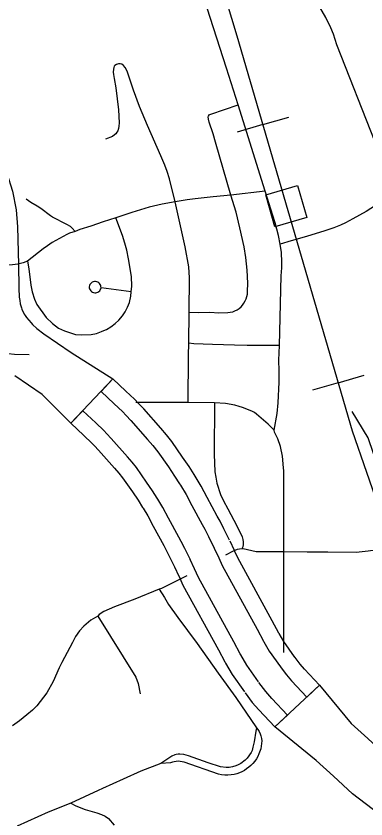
# Model space of a CAD drawing. Extents: x -19 to 366, y -4 to 359.
# Drawn here: x 152.766 to 153.091, y 192.207 to 192.954 of the extents above; entities that cross this region are included whole.
import ezdxf

# ---------------------------------------------------------------- set-up
doc = ezdxf.new("R2010")
doc.units = 0
for name, color, linetype in [('Level 10', 7, 'Continuous'), ('Level 33', 7, 'Continuous'), ('Level 35', 7, 'Continuous'), ('Level 40', 7, 'Continuous'), ('Level 60', 7, 'Continuous')]:
    doc.layers.add(name, color=color, linetype=linetype)

msp = doc.modelspace()

# ---------------------------------------------------------------- linework, layer by layer
at = {"layer": 'Level 10'}
for p, q in [((152.96912, 192.4569), (152.96504, 192.46564)), ((152.95045, 192.45883), (152.95453, 192.4501)), ((152.93221, 192.43969), (152.92814, 192.44842)), ((152.92814, 192.44842), (152.92828, 192.44812)), ((152.91355, 192.44161), (152.91762, 192.43288)), ((153.01162, 192.34897), (153.01156, 192.34905)), ((152.97897, 192.32464), (152.97903, 192.32456))]:
    msp.add_line(p, q, dxfattribs=at)
for points in [[(152.51546, 192.95141), (152.52571, 192.95101), (152.54201, 192.94696), (152.55461, 192.94124), (152.59732, 192.91849), (152.60948, 192.91297), (152.62372, 192.90752), (152.65989, 192.89628), (152.67972, 192.88883), (152.69819, 192.87911), (152.71513, 192.86715), (152.72832, 192.85485), (152.73982, 192.84064), (152.74969, 192.82548), (152.7579, 192.8077), (152.76318, 192.79092), (152.76645, 192.77348), (152.76779, 192.75762), (152.76868, 192.72278)], [(152.76868, 192.72278), (152.76902, 192.70058), (152.76935, 192.69244)], [(152.76935, 192.69244), (152.76972, 192.68912), (152.77024, 192.68616), (152.77139, 192.68234), (152.77173, 192.68128)], [(152.77173, 192.68128), (152.77399, 192.67656), (152.77466, 192.67535), (152.77615, 192.67334), (152.78029, 192.66843)], [(152.78029, 192.66843), (152.78148, 192.66699), (152.78575, 192.66325), (152.79204, 192.65832)], [(152.79204, 192.65832), (152.8176, 192.64076), (152.85636, 192.61635), (152.81726, 192.57513)], [(152.81726, 192.57513), (152.79064, 192.60184), (152.76523, 192.61929)], [(152.96471, 192.46632), (152.95941, 192.47692), (152.95576, 192.48423), (152.95324, 192.48879), (152.94375, 192.50614), (152.93824, 192.51669), (152.93275, 192.52592), (152.93186, 192.52733), (152.92708, 192.53484), (152.92101, 192.5437), (152.91088, 192.55802), (152.90592, 192.56449), (152.90066, 192.57066), (152.885, 192.58837), (152.88012, 192.59363), (152.87633, 192.59743), (152.86839, 192.60494), (152.85636, 192.61635), (152.84528, 192.60467)], [(152.84528, 192.60467), (152.85732, 192.59325), (152.8651, 192.58589), (152.86852, 192.58247), (152.87306, 192.57757), (152.8885, 192.56011), (152.8934, 192.55436), (152.89791, 192.54848), (152.9078, 192.5345), (152.91364, 192.52597), (152.91827, 192.51868), (152.91904, 192.51748), (152.92418, 192.50884), (152.92956, 192.49855), (152.93913, 192.48103), (152.94151, 192.47673), (152.94501, 192.46972), (152.95031, 192.45913)], [(152.92828, 192.44812), (152.92299, 192.45872), (152.91972, 192.46526), (152.91756, 192.46916), (152.90784, 192.48694), (152.90267, 192.49684), (152.89807, 192.50457), (152.8975, 192.50546), (152.89309, 192.5124), (152.88759, 192.52043), (152.87808, 192.53387), (152.87425, 192.53888), (152.86991, 192.54397), (152.8548, 192.56105), (152.85076, 192.56541), (152.84793, 192.56825), (152.84039, 192.57538), (152.82834, 192.58681), (152.81726, 192.57513)], [(152.81726, 192.57513), (152.82932, 192.56369), (152.8367, 192.55671), (152.83916, 192.55425), (152.84287, 192.55024), (152.85775, 192.53341), (152.86172, 192.52876), (152.86512, 192.52433), (152.87438, 192.51123), (152.87966, 192.50353), (152.88392, 192.49682), (152.88436, 192.49613), (152.88861, 192.48899), (152.89364, 192.47935), (152.90345, 192.46141), (152.90547, 192.45776), (152.90859, 192.45152), (152.91388, 192.44093)], [(153.02496, 192.35799), (153.01509, 192.37206), (153.01064, 192.3797), (153.01046, 192.38004), (153.00433, 192.39144), (152.97225, 192.4499), (152.9693, 192.4565)], [(152.95461, 192.44992), (152.95783, 192.44273), (152.99018, 192.38375), (152.99626, 192.37246), (152.99656, 192.37189), (153.00152, 192.36337), (153.01179, 192.34874)], [(152.99163, 192.3346), (152.98077, 192.35008), (152.97503, 192.35993), (152.97454, 192.36087), (152.96855, 192.37199), (152.93576, 192.43176), (152.93213, 192.43986)], [(152.91744, 192.43329), (152.92133, 192.42459), (152.9544, 192.36431), (152.96033, 192.3533), (152.96095, 192.35212), (152.9672, 192.3414), (152.97846, 192.32535)], [(153.0363, 192.32054), (153.04805, 192.33154), (153.03417, 192.34638), (153.03012, 192.35113), (153.0245, 192.35863)], [(153.01162, 192.34897), (153.01754, 192.34107), (153.02216, 192.33566), (153.0363, 192.32054)], [(153.00655, 192.29273), (153.01831, 192.30373), (153.00379, 192.31925), (152.99831, 192.32569), (152.99192, 192.33421)], [(153.00655, 192.29273), (153.04805, 192.33154), (153.07746, 192.29601), (153.09304, 192.28203), (153.10945, 192.26688), (153.12557, 192.25447), (153.151, 192.23585), (153.17482, 192.2208), (153.1821, 192.21677), (153.20931, 192.20021), (153.26408, 192.17135), (153.26762, 192.16947), (153.29023, 192.15775), (153.29472, 192.15552), (153.31314, 192.1471), (153.32301, 192.14276), (153.34049, 192.13601), (153.34711, 192.13389), (153.35764, 192.13079), (153.3742, 192.12627), (153.38364, 192.12382), (153.4047, 192.1187)], [(152.97904, 192.32455), (152.98573, 192.31563), (152.99178, 192.30853), (153.00655, 192.29273)], [(153.39352, 192.07269), (153.3721, 192.0779), (153.36202, 192.08051), (153.34473, 192.08523), (153.3332, 192.08862), (153.32472, 192.09134), (153.30492, 192.09898), (153.29376, 192.1039), (153.27436, 192.11277), (153.26881, 192.11552), (153.24567, 192.12752), (153.24198, 192.12947), (153.18594, 192.159), (153.15834, 192.17581), (153.15071, 192.18002), (153.12434, 192.19669), (153.09714, 192.2166), (153.07888, 192.23065), (153.06116, 192.24702), (153.04501, 192.26151), (153.00655, 192.29273)]]:
    msp.add_lwpolyline(points, dxfattribs=at)
at = {"layer": 'Level 33'}
for points in [[(153.11825, 192.78937), (153.10914, 192.81224), (153.09998, 192.83646), (153.06437, 192.92705), (153.06105, 192.93681), (153.05853, 192.94269), (153.05389, 192.9522), (153.0486, 192.96184), (153.04446, 192.96891), (153.0259, 192.99936), (153.01521, 193.01733), (153.00455, 193.03706)], [(152.97257, 192.87103), (152.96191, 192.90513), (152.94068, 192.97102)], [(152.91421, 192.78102), (152.90888, 192.80235), (152.90659, 192.80929), (152.90452, 192.81493), (152.90093, 192.82361), (152.88836, 192.85189), (152.88098, 192.86955), (152.87532, 192.88479), (152.86943, 192.90251), (152.8678, 192.90577), (152.86617, 192.90786), (152.86472, 192.90883), (152.86302, 192.90932), (152.86137, 192.90926), (152.85963, 192.90873), (152.85812, 192.90781), (152.85746, 192.90699), (152.85704, 192.90595), (152.85674, 192.90416), (152.85667, 192.90156), (152.85688, 192.89943), (152.85744, 192.8957), (152.8591, 192.88697), (152.86148, 192.86663), (152.86211, 192.85452), (152.86194, 192.85144), (152.86153, 192.84918), (152.86079, 192.84709), (152.86, 192.84562), (152.85896, 192.84427), (152.85787, 192.84329), (152.85588, 192.8418), (152.84946, 192.83933)], [(152.9657, 192.78727), (152.95162, 192.83651), (152.94926, 192.84422), (152.94563, 192.85497), (152.94494, 192.85797), (152.94482, 192.85986), (152.94496, 192.8607), (152.94612, 192.86204), (152.94727, 192.86259), (152.97257, 192.87103)], [(152.99783, 192.79074), (152.97257, 192.87103)], [(152.99783, 192.79074), (152.9657, 192.78727)], [(153.01173, 192.74156), (153.01021, 192.74955), (153.00699, 192.76142), (153.00494, 192.76836), (152.99783, 192.79074)], [(152.82112, 192.75351), (152.81859, 192.75652), (152.8168, 192.75792), (152.81357, 192.75976), (152.80008, 192.76668), (152.79819, 192.76793), (152.78934, 192.77486), (152.78594, 192.77692), (152.77992, 192.78021), (152.77566, 192.78343)], [(152.9657, 192.78727), (152.94933, 192.78571), (152.93267, 192.78384), (152.92519, 192.78283), (152.91421, 192.78102)], [(152.92723, 192.67837), (152.93571, 192.6782), (152.94632, 192.67827), (152.95467, 192.67789), (152.96312, 192.678), (152.96533, 192.67831), (152.96752, 192.67885), (152.96963, 192.67963), (152.97164, 192.68062), (152.97352, 192.68183), (152.97528, 192.68323), (152.97674, 192.68495), (152.97803, 192.68681), (152.97914, 192.68879), (152.98002, 192.69087), (152.98069, 192.69303), (152.98117, 192.69525), (152.98141, 192.6975), (152.98157, 192.7055), (152.9811, 192.71738), (152.97975, 192.7293), (152.97829, 192.73912), (152.97431, 192.75676), (152.97067, 192.7715), (152.9657, 192.78727)], [(153.11825, 192.78937), (153.11215, 192.78519), (153.09156, 192.77208), (153.07924, 192.76512), (153.07226, 192.76154), (153.06762, 192.75933), (153.06156, 192.75682), (153.05297, 192.75394), (153.03608, 192.74865), (153.02182, 192.74473), (153.01173, 192.74156)], [(152.91421, 192.78102), (152.90196, 192.77881), (152.88985, 192.77587), (152.87391, 192.77114), (152.85891, 192.76598)], [(152.92723, 192.67837), (152.92747, 192.71045), (152.92686, 192.72067), (152.92341, 192.73926), (152.91421, 192.78102)], [(152.85891, 192.76598), (152.84734, 192.76242), (152.83564, 192.75849), (152.82545, 192.75528), (152.82112, 192.75351)], [(152.87318, 192.69732), (152.87388, 192.70245), (152.87354, 192.71155), (152.8707, 192.72789), (152.86914, 192.73595), (152.8674, 192.74257), (152.86515, 192.74968), (152.85891, 192.76598)], [(152.82112, 192.75351), (152.81611, 192.75173), (152.81365, 192.7507), (152.80003, 192.74306), (152.79559, 192.74015), (152.79139, 192.73716), (152.77705, 192.72591)], [(153.0109, 192.64737), (153.01259, 192.71216), (153.01315, 192.71959), (153.01325, 192.72479), (153.01289, 192.73375), (153.01173, 192.74156)], [(152.77705, 192.72591), (152.7729, 192.72433), (152.76799, 192.72301), (152.76313, 192.72239), (152.75871, 192.72219), (152.75261, 192.72257), (152.74501, 192.72241)], [(152.77705, 192.72591), (152.77809, 192.7187), (152.77997, 192.70351), (152.78122, 192.69723), (152.78355, 192.69056), (152.78559, 192.68559), (152.79428, 192.67329), (152.8001, 192.66771), (152.80581, 192.66359), (152.81134, 192.66108), (152.82162, 192.65776), (152.82678, 192.65723), (152.83612, 192.65754), (152.84104, 192.65867), (152.8457, 192.6605), (152.84783, 192.66139), (152.85019, 192.66238), (152.85433, 192.66486), (152.85838, 192.66801), (152.86166, 192.6708), (152.86526, 192.67484), (152.86777, 192.67879), (152.8698, 192.68303), (152.87163, 192.68752), (152.87304, 192.69317), (152.87318, 192.69732)], [(152.84526, 192.70114), (152.84521, 192.70218), (152.84494, 192.7032), (152.84449, 192.70414), (152.84387, 192.70498), (152.84309, 192.70569), (152.8422, 192.70624), (152.84121, 192.70661), (152.84019, 192.70679), (152.83915, 192.70677), (152.83811, 192.70656), (152.83715, 192.70616), (152.83629, 192.70558), (152.83554, 192.70485), (152.83494, 192.70399), (152.83452, 192.70303), (152.83429, 192.70201), (152.83437, 192.70097), (152.83464, 192.69996), (152.83509, 192.69902), (152.83571, 192.69819), (152.83649, 192.69749), (152.83738, 192.69695), (152.83834, 192.69657), (152.83936, 192.69639), (152.84041, 192.69641), (152.84144, 192.69662), (152.8424, 192.69702), (152.84326, 192.6976), (152.84402, 192.69832), (152.84461, 192.69918), (152.84503, 192.70013), (152.84526, 192.70114)], [(152.87318, 192.69732), (152.84526, 192.70114)], [(152.92667, 192.6495), (152.92723, 192.67837)], [(152.92611, 192.59442), (152.92646, 192.63814), (152.92667, 192.6495)], [(153.0109, 192.64737), (153.00806, 192.64739), (152.9967, 192.6473), (152.98099, 192.64747), (152.96914, 192.64781), (152.94873, 192.64844), (152.93147, 192.64902), (152.92667, 192.6495)], [(153.00596, 192.5687), (153.0087, 192.58414), (153.00975, 192.59424), (153.01064, 192.61339), (153.01059, 192.62382), (153.01053, 192.63362), (153.0109, 192.64737)], [(152.77863, 192.6388), (152.76475, 192.63903), (152.75895, 192.63963)], [(152.92611, 192.59442), (152.90899, 192.59433), (152.87761, 192.59447)], [(152.95075, 192.59406), (152.92611, 192.59442)], [(152.95075, 192.59406), (152.95034, 192.5463), (152.95106, 192.52991), (152.95178, 192.52504), (152.95294, 192.51942), (152.95626, 192.50892), (152.95887, 192.50314), (152.96305, 192.49565), (152.97136, 192.4799), (152.97632, 192.46954), (152.97691, 192.46715), (152.97719, 192.46473), (152.97722, 192.46225), (152.97683, 192.46029), (152.97594, 192.45827)], [(153.00596, 192.5687), (153.0004, 192.57428), (152.99628, 192.57813), (152.98976, 192.58368), (152.98781, 192.585), (152.98583, 192.58604), (152.9808, 192.58819), (152.9767, 192.58973), (152.97345, 192.5908), (152.9696, 192.59179), (152.96072, 192.59348), (152.95075, 192.59406)], [(153.01489, 192.45559), (153.01496, 192.53092), (153.01473, 192.53374), (153.01391, 192.54451), (153.01198, 192.55344), (153.00954, 192.56074), (153.00649, 192.56685), (153.00596, 192.5687)], [(153.22771, 192.50869), (153.22066, 192.50369), (153.19326, 192.48782), (153.18385, 192.48253), (153.17225, 192.47663), (153.1629, 192.4725), (153.14862, 192.4677), (153.14263, 192.46537), (153.13288, 192.46264), (153.12515, 192.46081), (153.10921, 192.45824), (153.09331, 192.45607), (153.08235, 192.45506), (153.05598, 192.4554), (153.03676, 192.45514), (153.01489, 192.45559)], [(152.97594, 192.45827), (152.97179, 192.45764), (152.96784, 192.45605), (152.96076, 192.45261)], [(153.01489, 192.45559), (152.98945, 192.45565), (152.97729, 192.45831), (152.97594, 192.45827)], [(153.01494, 192.36203), (153.01491, 192.40969), (153.01489, 192.45559)], [(152.92494, 192.43338), (152.90137, 192.42152), (152.89915, 192.42076)], [(152.89915, 192.42076), (152.87673, 192.41168), (152.85786, 192.40439), (152.84785, 192.40017), (152.84339, 192.39719), (152.84217, 192.39587)], [(152.89915, 192.42076), (152.90411, 192.413), (152.90793, 192.40666), (152.91663, 192.39438), (152.93448, 192.37032), (152.95399, 192.34262), (152.97034, 192.3203), (152.98963, 192.29197)], [(152.84217, 192.39587), (152.83566, 192.39197), (152.82936, 192.38634), (152.82516, 192.38198), (152.82169, 192.37675), (152.81868, 192.37141), (152.80891, 192.35272), (152.80701, 192.34908)], [(152.84217, 192.39587), (152.8777, 192.3389), (152.87977, 192.33313), (152.88149, 192.32369)], [(152.80701, 192.34908), (152.80633, 192.3478), (152.80096, 192.33496)], [(152.80096, 192.33496), (152.79489, 192.32434)], [(152.79489, 192.32434), (152.78563, 192.31244), (152.78146, 192.30825), (152.77645, 192.30403), (152.76961, 192.29854), (152.76317, 192.2937)], [(152.98963, 192.29197), (152.98892, 192.28895), (152.98739, 192.27904), (152.98639, 192.27382), (152.98564, 192.27097), (152.9848, 192.26913), (152.98098, 192.26376), (152.97921, 192.26185), (152.97497, 192.25883), (152.97269, 192.25758), (152.97049, 192.25661), (152.96749, 192.25566), (152.9644, 192.25513), (152.96144, 192.25516), (152.95614, 192.25576), (152.94478, 192.25931), (152.92654, 192.26598), (152.9221, 192.2671), (152.91858, 192.26746), (152.91683, 192.26743), (152.91511, 192.26719), (152.91375, 192.26675), (152.91111, 192.26556), (152.90084, 192.25884)], [(152.98963, 192.29197), (152.99084, 192.29048), (152.99203, 192.28856), (152.99304, 192.28652), (152.99379, 192.28438), (152.99431, 192.28217), (152.99448, 192.27973), (152.99441, 192.27729), (152.9941, 192.27486), (152.99356, 192.27248), (152.99192, 192.26768), (152.99083, 192.2653), (152.9895, 192.26303), (152.98801, 192.26088), (152.98629, 192.25889), (152.9844, 192.25706), (152.98251, 192.25534), (152.9805, 192.25377), (152.97836, 192.25238), (152.97612, 192.25116), (152.97379, 192.25014), (152.97137, 192.2493), (152.9689, 192.24867), (152.96598, 192.24821), (152.96305, 192.24799), (152.96009, 192.248), (152.95714, 192.24826), (152.95424, 192.24875), (152.92255, 192.25994), (152.92076, 192.26043), (152.9189, 192.26072), (152.91703, 192.26083), (152.91516, 192.26073), (152.91332, 192.26044), (152.91151, 192.25996), (152.90978, 192.25929), (152.90084, 192.25884)], [(152.90084, 192.25884), (152.88208, 192.25173), (152.86577, 192.24435), (152.84654, 192.23563), (152.8425, 192.23377), (152.81708, 192.22198)], [(152.81708, 192.22198), (152.79624, 192.21349), (152.76749, 192.20068)], [(152.81708, 192.22198), (152.82188, 192.21929), (152.83046, 192.21589), (152.84137, 192.21289), (152.84556, 192.21148)], [(152.84556, 192.21148), (152.84902, 192.20976), (152.85219, 192.20753), (152.85758, 192.20161)]]:
    msp.add_lwpolyline(points, dxfattribs=at)
at = {"layer": 'Level 35'}
msp.add_lwpolyline([(153.46705, 192.20353), (153.45576, 192.22443), (153.44334, 192.24194), (153.43769, 192.24646), (153.42527, 192.25211), (153.40946, 192.25494), (153.40212, 192.25494), (153.3914, 192.25663), (153.37446, 192.26397), (153.34398, 192.28431), (153.24236, 192.35832), (153.18195, 192.40351), (153.16049, 192.42498), (153.14412, 192.44419), (153.13678, 192.45548), (153.12719, 192.46961), (153.11815, 192.48881), (153.09331, 192.56169), (153.07863, 192.58598)], dxfattribs=at)
at = {"layer": 'Level 40'}
for p, q in [((152.99562, 192.85277), (153.01962, 192.85977)), ((152.99562, 192.85277), (152.97162, 192.84578)), ((153.06561, 192.61277), (153.08961, 192.61977)), ((153.06561, 192.61277), (153.04161, 192.60577))]:
    msp.add_line(p, q, dxfattribs=at)
msp.add_lwpolyline([(153.46351, 192.16857), (153.18799, 192.37938), (153.14641, 192.41957), (153.12457, 192.44989), (153.10554, 192.49078), (153.07877, 192.56763), (152.97166, 192.93497), (152.89133, 193.20219), (152.85821, 193.30583), (152.83566, 193.34461), (152.81029, 193.37281), (152.77999, 193.40031), (152.71798, 193.45037), (152.66795, 193.48632), (152.62144, 193.51312), (152.53618, 193.55048), (152.38961, 193.60195), (152.32689, 193.6231), (152.28532, 193.63509), (152.24726, 193.64285)], dxfattribs=at)
msp.add_lwpolyline([(153.46351, 192.16857), (153.18799, 192.37938), (153.14641, 192.41957), (153.12457, 192.44989), (153.10554, 192.49078), (153.07877, 192.56763), (152.97166, 192.93497), (152.89133, 193.20219), (152.85821, 193.30583), (152.83566, 193.34461), (152.81029, 193.37281), (152.77999, 193.40031), (152.71798, 193.45037), (152.66795, 193.48632), (152.62144, 193.51312), (152.53618, 193.55048), (152.38961, 193.60195), (152.32689, 193.6231), (152.28532, 193.63509), (152.24726, 193.64285)], dxfattribs=at)
msp.add_lwpolyline([(152.99816, 192.78735), (153.02783, 192.796), (153.03649, 192.76633), (153.00681, 192.75768)], close=True, dxfattribs=at)
at = {"layer": 'Level 60'}
for points in [[(156.50946, 189.3937), (156.44759, 191.65634), (156.2114, 200.27623), (155.97446, 208.89626), (155.73678, 217.51643), (155.49836, 226.13674), (155.2592, 234.75719), (155.01929, 243.37778), (154.77865, 251.9985), (154.53727, 260.61937), (154.29515, 269.24038), (154.0523, 277.86152), (153.80871, 286.48281), (153.56438, 295.10424), (153.31933, 303.72581), (153.07354, 312.34752), (152.82702, 320.96938), (152.57978, 329.59137), (152.3318, 338.21351), (152.0831, 346.83579)], [(154.11585, 1.87092), (153.9063, 10.48743), (153.69602, 19.10409), (153.48501, 27.72087), (153.27327, 36.3378), (153.0608, 44.95486), (152.84759, 53.57206), (152.63366, 62.1894), (152.419, 70.80688), (152.20362, 79.42449), (151.98751, 88.04225), (151.77068, 96.66014), (151.55312, 105.27817), (151.33484, 113.89634), (151.11584, 122.51465), (150.89612, 131.13311), (150.67568, 139.7517), (150.45452, 148.37043), (150.23264, 156.98931), (150.01005, 165.60832), (149.78674, 174.22748), (149.56272, 182.84677), (149.33799, 191.46621), (149.11254, 200.0858), (148.88638, 208.70552), (148.65952, 217.32539), (148.43194, 225.9454), (148.20366, 234.56555), (147.97466, 243.18584), (147.74497, 251.80628), (147.51457, 260.42687), (147.28346, 269.04759), (147.05165, 277.66846), (146.81914, 286.28948), (146.58593, 294.91064), (146.35202, 303.53194), (146.11742, 312.15339), (145.88211, 320.77499), (145.64611, 329.39673), (145.40941, 338.01861), (145.17202, 346.64065)], [(0, 189.51617), (7.11214, 189.52059), (14.22427, 189.53386), (21.33637, 189.55597), (28.44845, 189.58693), (35.56048, 189.62672), (42.67245, 189.67537), (49.78436, 189.73285), (56.89619, 189.79918), (64.00793, 189.87436), (71.11958, 189.95838), (78.23111, 190.05124), (85.34253, 190.15294), (92.45381, 190.26349), (99.56495, 190.38288), (106.67593, 190.51112), (113.78675, 190.6482), (120.89739, 190.79412), (128.00785, 190.94888), (135.11811, 191.11248), (142.22816, 191.28493), (149.33799, 191.46621), (156.44759, 191.65634), (163.55694, 191.85531), (170.66605, 192.06312), (177.77489, 192.27977), (184.88345, 192.50526), (191.99173, 192.73959), (199.09971, 192.98276), (206.20739, 193.23477), (213.31474, 193.49561), (220.42177, 193.7653), (227.52845, 194.04382), (234.63479, 194.33118), (241.74076, 194.62738), (248.84635, 194.93241), (255.95157, 195.24628), (263.05638, 195.56898), (270.16079, 195.90052), (277.26478, 196.24089), (284.36834, 196.5901), (291.47147, 196.94814), (298.57414, 197.31501), (305.67635, 197.69072), (312.77809, 198.07525), (319.87934, 198.46862), (326.9801, 198.87082), (334.08035, 199.28185), (341.18009, 199.7017)]]:
    msp.add_spline(points, degree=3, dxfattribs=at)

doc.saveas('drawing.dxf')
